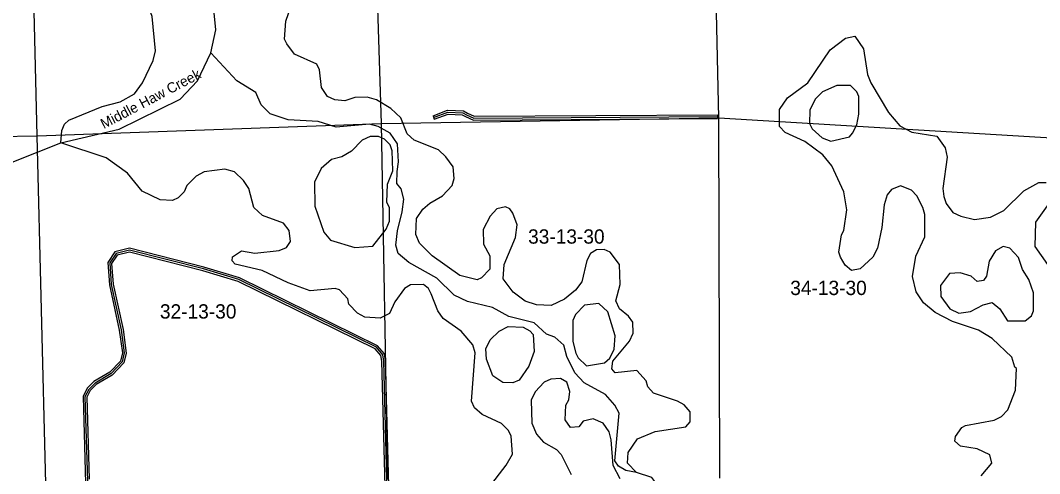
# Model space of a CAD drawing. Extents: x 457167 to 656239, y 1787309 to 1969297.
# Drawn here: x 559531 to 575577, y 1813369 to 1820500 of the extents above; entities that cross this region are included whole.
import ezdxf

# ---------------------------------------------------------------- set-up
doc = ezdxf.new("R2010")
doc.units = 0
for name, color, linetype in [('Level 1', 7, 'Continuous'), ('Level 2', 7, 'Continuous'), ('Level 31', 7, 'Continuous'), ('Level 32', 7, 'Continuous'), ('Level 41', 7, 'Continuous'), ('Level 5', 7, 'Continuous'), ('Level 7', 7, 'Continuous')]:
    doc.layers.add(name, color=color, linetype=linetype)

msp = doc.modelspace()

# ---------------------------------------------------------------- linework, layer by layer
at = {"layer": 'Level 1'}
for p, q in [((565042.873, 1824225.65), (565212.716, 1818880.034)), ((570524.282, 1818966.341), (570414.3, 1824299.489)), ((559794.5, 1818682.353), (559661.173, 1824109.822)), ((565212.716, 1818880.034), (570524.282, 1818966.341)), ((570524.282, 1818966.341), (575855.091, 1818645.871)), ((570544.103, 1813299.349), (570524.282, 1818966.341)), ((559794.5, 1818682.353), (565212.716, 1818880.034)), ((565212.716, 1818880.034), (565308.893, 1813276.568)), ((554522.895, 1818595.745), (559794.5, 1818682.353)), ((559933.526, 1813210.771), (559794.5, 1818682.353))]:
    msp.add_line(p, q, dxfattribs=at)
at = {"layer": 'Level 31'}
msp.add_line((566670.549, 1818961.917), (570505.376, 1818985.307), dxfattribs=at)
for points in [[(566037.126, 1818972.165), (566262.281, 1819054.894), (566495.819, 1819045.97), (566554.049, 1819012.377), (566670.549, 1818961.917)], [(565235.282, 1815239.657), (565135.505, 1815356.624), (562970.907, 1816420.832), (562412.723, 1816589.131), (561246.553, 1816884.063), (561037.708, 1816834.413), (560937.27, 1816684.853), (560961.573, 1816342.983), (561118.143, 1815633.876), (561166.922, 1815266.851), (561133.421, 1815125.486), (560957.687, 1814942.301), (560707.469, 1814793.124), (560607.15, 1814693.382), (560548.217, 1814576.808), (560586.575, 1813251.291)], [(565410.759, 1809153.586), (565409.43, 1809262.676), (565396.875, 1810262.313), (565373.323, 1810669.632), (565365.065, 1810812.556), (565251.609, 1815139.621), (565235.282, 1815239.657)]]:
    msp.add_lwpolyline(points, dxfattribs=at)
at = {"layer": 'Level 32'}
for p, q in [((566026.779, 1819000.325), (566047.473, 1818944.006)), ((566664.42, 1818931.878), (570505.56, 1818955.306)), ((566676.679, 1818991.956), (570505.193, 1819015.306)), ((570505.193, 1819015.306), (570505.56, 1818955.306))]:
    msp.add_line(p, q, dxfattribs=at)
for points in [[(566026.779, 1819000.325), (566257.501, 1819085.1), (566504.381, 1819075.666), (566567.55, 1819039.222), (566676.68, 1818991.956)], [(566047.473, 1818944.006), (566267.061, 1819024.689), (566487.257, 1819016.275), (566540.547, 1818985.531), (566664.419, 1818931.878)], [(565263.543, 1815252.754), (565154.305, 1815380.811), (562981.93, 1816448.843), (562420.735, 1816618.05), (561246.775, 1816914.951), (561019.347, 1816860.885), (560906.614, 1816693.016), (560931.805, 1816338.661), (561088.572, 1815628.656), (561136.454, 1815268.385), (561106.114, 1815140.356), (560938.843, 1814965.994), (560688.935, 1814817.001), (560582.562, 1814711.241), (560518.009, 1814583.55), (560557.429, 1813221.365)], [(565207.022, 1815226.558), (565116.704, 1815332.437), (562959.885, 1816392.821), (562404.71, 1816560.212), (561246.332, 1816853.174), (561056.069, 1816807.941), (560967.927, 1816676.691), (560991.342, 1816347.304), (561147.713, 1815639.096), (561197.39, 1815265.318), (561160.729, 1815110.615), (560976.53, 1814918.607), (560726.002, 1814769.246), (560631.738, 1814675.523), (560578.425, 1814570.067), (560615.723, 1813281.216)], [(565380.104, 1809207.124), (565379.432, 1809262.305), (565366.886, 1810261.259), (565343.373, 1810667.901), (565335.087, 1810811.298), (565221.671, 1815136.798), (565207.023, 1815226.558)], [(565440.547, 1809171.211), (565439.428, 1809263.047), (565426.865, 1810263.368), (565403.274, 1810671.363), (565395.043, 1810813.816), (565281.545, 1815142.443), (565263.542, 1815252.754)]]:
    msp.add_lwpolyline(points, dxfattribs=at)
at = {"layer": 'Level 5'}
for points in [[(562531.614, 1819991.803), (562607.792, 1820349.999), (562583.629, 1820616.863), (562533.937, 1820725.394), (562401.054, 1820875.875), (562343.091, 1821001.076), (562311.287, 1821484.713), (562203.962, 1821810.156), (562079.409, 1821968.937), (561746.482, 1822136.746), (561588.448, 1822245.606), (561347.024, 1822346.424), (560888.685, 1822397.879), (560722.362, 1822523.479), (560655.96, 1822615.38), (560573.675, 1822957.424), (560440.623, 1823057.883)], [(560167.9, 1818573.812), (561085.582, 1818787.617), (562045.753, 1819259.746), (562321.805, 1819550.634), (562531.614, 1819991.803)], [(569229.63, 1813384.756), (569063.036, 1813418.624), (568946.524, 1813485.674), (568888.432, 1813569.224), (568957.506, 1814319.266), (568891.215, 1814444.537), (568741.71, 1814611.718), (568408.854, 1814796.196), (568259.29, 1814955.077), (568135.065, 1815213.9), (568085.603, 1815389.121), (567944.31, 1815514.592), (567811.057, 1815565.031), (567619.913, 1815740.721), (567220.065, 1815842.028), (566962.1, 1815984.567), (566570.583, 1816077.504), (566362.509, 1816178.222), (566088.262, 1816445.833), (565647.193, 1816688.991), (565480.92, 1816831.271), (565439.667, 1816964.783), (565465.395, 1817189.756), (565541.375, 1817489.642), (565567.033, 1817689.616), (565525.84, 1817848.167), (565459.449, 1817931.728), (565460.037, 1818123.461), (565485.536, 1818273.443), (565469.744, 1818556.907), (565353.6, 1818724.029), (565162.186, 1818832.988), (565028.944, 1818866.756), (564503.585, 1818818.41), (564220.45, 1818911.027), (563745.343, 1818937.542), (563462.207, 1819030.15), (563320.944, 1819172.331), (563238.211, 1819364.322), (562938.695, 1819548.671), (562531.614, 1819991.803)], [(557390.211, 1818049.121), (558182.393, 1818121.631), (558666.32, 1818245.139), (559399.98, 1818267.828), (560167.9, 1818573.812)], [(569595.667, 1813141.826), (569471.154, 1813308.937), (569229.63, 1813384.756)]]:
    msp.add_lwpolyline(points, dxfattribs=at)
at = {"layer": 'Level 7'}
for points in [[(560167.9, 1818573.812), (560185.199, 1818765.486), (560227.168, 1818865.387), (560294.089, 1818931.88), (560819.965, 1819146.929), (561103.629, 1819221.074), (561329.101, 1819345.398), (561454.701, 1819520.062), (561622.57, 1819869.63), (561656.37, 1820019.592), (561608.094, 1820561.611), (561550.232, 1820720.192), (560968.876, 1821405.605), (560952.435, 1821472.356), (560869.333, 1821555.986), (560720.169, 1821831.568), (560637.485, 1822056.911), (560571.093, 1822148.811), (560505.09, 1822357.444), (560439.745, 1822782.789), (560440.623, 1823057.883)], [(569229.63, 1813384.756), (569088.395, 1813535.226), (569097.265, 1813701.959), (569248.005, 1813918.204), (569523.488, 1814034.029), (570007.225, 1814107.526), (570074.145, 1814182.358), (570074.664, 1814340.741), (569983.301, 1814449.381), (569875.119, 1814508.091), (569500.382, 1814634.348), (569409.01, 1814734.638), (569384.299, 1814826.439), (569234.765, 1814993.66), (568892.85, 1814953.055), (568843.059, 1815019.906), (568860.088, 1815136.547), (569119.529, 1815452.506), (569178.279, 1815577.358), (569170.497, 1815752.451), (569104.105, 1815844.351), (568962.742, 1815961.511), (568904.82, 1816086.752), (568972.329, 1816344.947), (568965.005, 1816661.762), (568815.541, 1816853.983), (568723.97, 1816895.962), (568598.928, 1816888.021), (568507.027, 1816829.959), (568448.317, 1816721.786), (568372.239, 1816388.561), (568271.778, 1816255.507), (568096.257, 1816114.343), (567887.525, 1816014.969), (567654.14, 1816024.056), (567479.277, 1816082.965), (567288.003, 1816225.265), (567130.269, 1816434.196), (567147.657, 1816659.21), (567324.066, 1817083.808), (567349.725, 1817283.811), (567283.622, 1817467.403), (567233.8, 1817534.264), (567167.209, 1817567.833), (567033.727, 1817534.911), (566924.996, 1817418.538), (566815.977, 1817210.484), (566823.559, 1816977.041), (566923.002, 1816793.309), (566922.344, 1816584.906), (566788.543, 1816451.952), (566721.722, 1816418.831), (566446.848, 1816486.378), (566014.348, 1816796.217), (565814.933, 1816996.918), (565757.001, 1817130.49), (565766.129, 1817380.543), (565866.649, 1817530.277), (565975.28, 1817621.65), (566175.752, 1817737.704), (566326.323, 1817903.968), (566360.032, 1818012.211), (566343.91, 1818195.673), (566227.727, 1818354.424), (566111.345, 1818463.184), (565728.367, 1818614.451), (565620.325, 1818714.841), (565521.07, 1818965.224), (565363.176, 1819115.805), (565138.522, 1819249.904), (564988.599, 1819292.043), (564796.836, 1819284.331), (564638.274, 1819234.797), (564479.951, 1819251.996), (564363.409, 1819302.375), (564272.166, 1819444.386), (564239.674, 1819719.58), (564198.292, 1819811.411), (563848.685, 1819970.909), (563724.131, 1820129.72), (563691.05, 1820204.851), (563708.608, 1820488.215), (563792.757, 1820729.71)], [(574656.455, 1813334.111), (574823.805, 1813533.656), (574790.884, 1813667.138), (574591.11, 1813759.457), (574332.815, 1813801.955), (574241.343, 1813877.275), (574249.942, 1813952.306), (574350.403, 1814093.7), (574408.883, 1814126.841), (574859.31, 1814208.767), (574976.181, 1814266.76), (575076.571, 1814374.802), (575194.26, 1814682.889), (575212.018, 1815024.614), (575187.077, 1815041.384), (575137.545, 1815199.906), (574830.058, 1815492.656), (574613.733, 1815626.756), (574205.685, 1815761.413), (573931.04, 1815904.011), (573748.105, 1816054.651), (573631.952, 1816230.073), (573574.38, 1816472.026), (573625.417, 1816788.641), (573768.117, 1817096.618), (573769.224, 1817446.743), (573736.242, 1817555.214), (573645.129, 1817738.906), (573562.027, 1817830.866), (573387.194, 1817898.145), (573245.282, 1817840.222), (573178.331, 1817757.081), (573127.822, 1817598.857), (573093.335, 1817240.491), (573025.597, 1816915.606), (572950.107, 1816774.123), (572749.485, 1816591.347), (572616.004, 1816566.766), (572516.231, 1816650.446), (572441.599, 1816775.726), (572416.848, 1816850.847), (572459.416, 1817125.812), (572492.956, 1817192.373), (572544.024, 1817517.359), (572494.89, 1817800.923), (572304.464, 1818210.026), (572163.3, 1818385.547), (571880.554, 1818594.837), (571572.538, 1818737.566), (571481.135, 1818829.526), (571481.983, 1819096.28), (571607.613, 1819279.294), (571925.176, 1819520.031), (572276.937, 1820035.764), (572519.28, 1820218.41), (572669.431, 1820251.272), (572802.195, 1820050.771), (572867.61, 1819650.436), (572917.202, 1819516.894), (573199.13, 1819049.141), (573373.535, 1818840.179), (573564.939, 1818739.52), (573956.555, 1818679.924), (574089.34, 1818496.103), (574122.231, 1818345.951), (574053.965, 1817854.343), (574070.246, 1817729.231), (574103.237, 1817620.76), (574211.15, 1817478.689), (574336.033, 1817419.94), (574552.606, 1817369.231), (574802.79, 1817401.765)], [(563340.39, 1817429.944), (563207.407, 1817555.415), (563125.023, 1817855.778), (563042.05, 1817981.119), (562900.767, 1818114.929), (562750.845, 1818157.098), (562425.59, 1818116.463), (562300.318, 1818050.161), (562149.807, 1817900.606), (562107.797, 1817800.695), (562015.807, 1817709.292), (561923.976, 1817667.871), (561732.273, 1817676.828), (561449.267, 1817811.126), (561216.77, 1818095.278), (560884.063, 1818338.108), (560167.9, 1818573.812)], [(574802.79, 1817401.765), (575011.533, 1817509.479), (575329.295, 1817816.908), (575563.127, 1817949.533), (575679.839, 1817949.174)], [(575745.613, 1817657.211), (575511.152, 1817324.482), (575501.575, 1816941.046), (575700.761, 1816656.985)], [(566903.015, 1813142.053), (567179.256, 1813499.632), (567279.846, 1813674.396), (567255.763, 1813957.9), (567214.372, 1814049.731), (567106.329, 1814158.461), (566798.343, 1814301.16), (566681.96, 1814401.55), (566632.269, 1814510.081), (566693.043, 1815268.493), (566651.76, 1815393.664), (566469.076, 1815610.996), (566186.27, 1815811.985), (566103.297, 1815928.956), (565995.773, 1816196.038), (565954.362, 1816279.539), (565879.53, 1816346.489), (565671.087, 1816338.806), (565579.226, 1816280.745), (565428.485, 1816072.83), (565344.565, 1815889.696), (565194.244, 1815815.122), (564952.56, 1815832.58), (564836.048, 1815891.29), (564703.095, 1816033.44), (564686.714, 1816116.861), (564553.76, 1816259.001), (564487.169, 1816284.211), (564095.233, 1816243.806), (563745.506, 1816369.963), (563337.648, 1816562.971), (562912.82, 1816664.377), (562862.94, 1816714.557), (562871.499, 1816781.219), (563013.51, 1816872.461), (563221.824, 1816838.464), (563605.42, 1816878.899), (563722.261, 1816928.561), (563780.911, 1817020.063), (563764.789, 1817195.186), (563673.486, 1817312.186), (563340.39, 1817429.944)], [(568970.906, 1813285.531), (568863.193, 1813494.263), (568831.158, 1813902.878), (568798.196, 1814028.02), (568706.924, 1814161.691), (568548.731, 1814228.87), (568390.249, 1814196.047), (568323.259, 1814104.546), (568189.846, 1814096.633), (568106.875, 1814213.604), (568115.972, 1814446.988), (568166.242, 1814530.22), (568183.341, 1814663.542), (568133.75, 1814805.424), (568033.917, 1814864.063), (567883.825, 1814856.221), (567775.324, 1814806.559), (567633.113, 1814656.965), (567574.333, 1814523.752), (567581.526, 1814165.257), (567656, 1813989.966), (567763.982, 1813864.595), (567971.996, 1813747.196), (568046.788, 1813671.946), (568204.164, 1813354.672)]]:
    msp.add_lwpolyline(points, dxfattribs=at)
for points in [[(572289.03, 1818601.892), (572581.034, 1818667.637), (572631.215, 1818725.828), (572698.325, 1818859.011), (572732.233, 1819025.634), (572733.11, 1819300.738), (572700, 1819375.859), (572600.287, 1819476.219), (572383.544, 1819476.906), (572158.141, 1819377.592), (572041.07, 1819261.249), (571957.12, 1819086.446), (571956.462, 1818878.042), (571997.884, 1818794.541), (572155.818, 1818652.341), (572289.03, 1818601.892)], [(564797.638, 1816925.125), (565081.172, 1816949.248), (565290.433, 1817215.325), (565340.842, 1817340.207), (565341.5, 1817548.611), (565300.109, 1817640.441), (565309.366, 1817923.876), (565393.376, 1818131.99), (565386.053, 1818448.805), (565353.011, 1818540.636), (565261.6, 1818632.596), (565170.038, 1818674.566), (565036.655, 1818674.994), (564911.414, 1818617.061), (564744.133, 1818442.526), (564593.781, 1818351.284), (564426.93, 1818310.161), (564268.078, 1818168.926), (564159.018, 1817952.552), (564166.182, 1817577.386), (564306.588, 1817168.442), (564414.56, 1817043.071), (564797.638, 1816925.125)], [(575347.783, 1815774.457), (575448.085, 1815849.15), (575481.694, 1815932.421), (575482.611, 1816215.856), (575408.239, 1816424.488), (575308.695, 1816583.199), (575242.593, 1816766.801), (575109.7, 1816917.271), (575001.397, 1816942.641), (574884.486, 1816876.318), (574783.926, 1816709.915), (574741.498, 1816476.631), (574691.247, 1816410.099), (574591.176, 1816393.757), (574499.744, 1816477.417), (574324.84, 1816527.986), (574158.088, 1816520.174), (574015.747, 1816328.899), (574023.53, 1816153.806), (574164.623, 1815961.616), (574306.146, 1815894.496), (574489.609, 1815918.919), (574690.04, 1816026.633), (574831.853, 1816059.525), (574948.235, 1815959.125), (575072.689, 1815775.334), (575347.783, 1815774.457)], [(568443.042, 1815062.861), (568726.615, 1815111.966), (568810.236, 1815186.728), (568877.386, 1815328.221), (568894.715, 1815536.594), (568779.18, 1815912.088), (568637.886, 1816045.919), (568412.743, 1816021.636), (568270.542, 1815872.041), (568228.592, 1815780.47), (568227.515, 1815447.015), (568276.937, 1815263.452), (568310.059, 1815188.331), (568443.042, 1815062.861)], [(567125.064, 1814800.291), (566967, 1814909.151), (566867.816, 1815167.903), (566860.005, 1815334.656), (566927.155, 1815476.149), (567069.295, 1815609.102), (567211.237, 1815683.676), (567444.62, 1815674.578), (567552.793, 1815615.899), (567602.654, 1815557.388), (567618.477, 1815290.555), (567534.358, 1815057.4), (567383.617, 1814841.155), (567283.446, 1814799.793), (567125.064, 1814800.291)]]:
    msp.add_lwpolyline(points, close=True, dxfattribs=at)

# ---------------------------------------------------------------- texts
at = {"layer": 'Level 2'}
for s, p in [('33-13-30', (567523.876, 1816987.14)), ('34-13-30', (571650.616, 1816178.786)), ('32-13-30', (561727.566, 1815808.633))]:
    msp.add_text(s, height=225, dxfattribs=at).set_placement(p)
at = {"layer": 'Level 41'}
msp.add_text('Middle Haw Creek', height=160, rotation=27.7963861, dxfattribs=at).set_placement((560844.68, 1818788.572))

doc.saveas('drawing.dxf')
